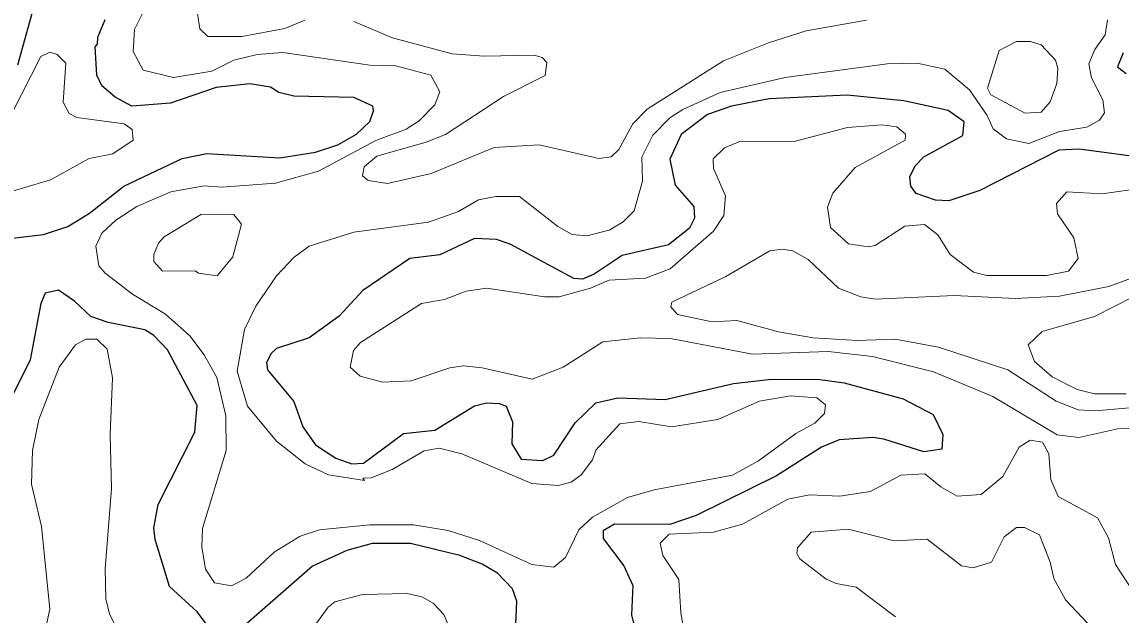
# Model space of a CAD drawing. Extents: x 763.2 to 816.8, y 7896.5 to 7952.7.
# Drawn here: x 777.47 to 780.37, y 7926.503 to 7928.067 of the extents above; entities that cross this region are included whole.
import ezdxf

# ---------------------------------------------------------------- set-up
doc = ezdxf.new("R2010")
doc.units = 0
doc.header["$LTSCALE"] = 0.064
doc.layers.add('1', color=7, linetype='Continuous', lineweight=25)
doc.layers.add('2', color=7, linetype='Continuous', lineweight=13)

msp = doc.modelspace()

# ---------------------------------------------------------------- linework, layer by layer
at = {"layer": '1'}
for points in [[(777.4513, 7929.0835), (777.5368, 7929.0082), (777.5518, 7928.9735), (777.5631, 7928.8946), (777.5502, 7928.6981), (777.5681, 7928.5035), (777.5453, 7928.3078), (777.5238, 7928.1887), (777.4586, 7927.9537)], [(777.6675, 7927.9275), (777.6636, 7928.0016), (777.67, 7928.0086), (777.6704, 7928.0275), (777.6899, 7928.0737)], [(780.3754, 7927.9862), (780.3607, 7927.9494), (780.3835, 7927.9312)], [(777.3546, 7927.4865), (777.5271, 7927.5071), (777.5913, 7927.5275), (777.6487, 7927.5626), (777.739, 7927.634), (777.8927, 7927.7073), (777.957, 7927.7202), (778.1509, 7927.7088), (778.2443, 7927.7239), (778.3034, 7927.7437), (778.3527, 7927.7717), (778.3877, 7927.8052), (778.3978, 7927.833), (778.3958, 7927.8453), (778.3462, 7927.8679), (778.1878, 7927.8716), (778.1483, 7927.8816), (778.1259, 7927.8953), (778.071, 7927.9043), (777.9823, 7927.8949)], [(777.9823, 7927.8949), (777.8624, 7927.8535), (777.76, 7927.8453), (777.7165, 7927.869), (777.6807, 7927.899), (777.6675, 7927.9275)], [(779.9523, 7927.7677), (779.9557, 7927.804), (779.9134, 7927.8335), (779.7966, 7927.8597), (779.6471, 7927.8747), (779.4417, 7927.865), (779.3423, 7927.8454), (779.2786, 7927.8234), (779.2095, 7927.7707), (779.179, 7927.7055), (779.1936, 7927.637), (779.2425, 7927.5805), (779.2444, 7927.5497), (779.2316, 7927.5234), (779.176, 7927.4792), (779.0541, 7927.4517), (778.9801, 7927.4024), (778.9493, 7927.3885), (778.9258, 7927.3907), (778.7583, 7927.4814), (778.7219, 7927.4937), (778.6638, 7927.4964), (778.573, 7927.4528), (778.4939, 7927.4433), (778.3691, 7927.3592), (778.3071, 7927.2909), (778.2278, 7927.2344), (778.1419, 7927.2058), (778.1276, 7927.1929), (778.1156, 7927.1689), (778.1178, 7927.1495), (778.1875, 7927.0662), (778.2109, 7926.9989), (778.2451, 7926.952), (778.2986, 7926.9164), (778.3407, 7926.9019), (778.371, 7926.9035), (778.4765, 7926.9819), (778.5592, 7926.9908), (778.6644, 7927.0546), (778.6958, 7927.0628), (778.7293, 7927.0612), (778.7473, 7927.0536), (778.7643, 7927.0127), (778.763, 7926.9545), (778.7873, 7926.9139), (778.8444, 7926.9101), (778.8736, 7926.9242), (778.93, 7927.01), (778.9839, 7927.063), (779.0423, 7927.076), (779.1672, 7927.0712), (779.3473, 7927.1136), (779.4474, 7927.1254), (779.5752, 7927.1239), (779.6389, 7927.1152), (779.795, 7927.0728), (779.8737, 7927.0316), (779.9, 7926.9788), (779.8968, 7926.9402), (779.8493, 7926.9332), (779.7441, 7926.9672), (779.7145, 7926.9708), (779.6257, 7926.9646), (779.5797, 7926.9461), (779.4607, 7926.8703), (779.2487, 7926.7652), (779.179, 7926.7419), (779.0334, 7926.7423), (779.0032, 7926.7252), (779.0034, 7926.7043), (779.0577, 7926.6322), (779.0814, 7926.5803), (779.0786, 7926.5033), (779.1019, 7926.4066)], [(779.8291, 7927.6146), (779.8153, 7927.6341), (779.8125, 7927.6589), (779.8269, 7927.6877), (779.8495, 7927.7118), (779.9523, 7927.7677)], [(780.4426, 7927.7074), (780.2593, 7927.7316), (780.206, 7927.7296), (779.9971, 7927.623), (779.9151, 7927.5959), (779.8803, 7927.5969), (779.8291, 7927.6146)], [(777.9874, 7926.4388), (777.9324, 7926.5113), (777.8596, 7926.5778), (777.8216, 7926.7023), (777.8183, 7926.733), (777.8293, 7926.7942), (777.9261, 7926.985), (777.9324, 7927.056), (777.854, 7927.2026), (777.818, 7927.2404), (777.7943, 7927.2554), (777.698, 7927.275), (777.6516, 7927.2908), (777.6092, 7927.3308), (777.567, 7927.3598), (777.5314, 7927.3524), (777.5204, 7927.3243), (777.4922, 7927.1757), (777.4478, 7927.087)], [(778.7662, 7926.3184), (778.7762, 7926.5396), (778.7641, 7926.5719), (778.7252, 7926.6135), (778.6841, 7926.6372), (778.6256, 7926.66), (778.4951, 7926.6913), (778.3941, 7926.6913), (778.3275, 7926.6728), (778.2369, 7926.6315), (778.027, 7926.4483)]]:
    msp.add_lwpolyline(points, dxfattribs=at)
at = {"layer": '2'}
for points in [[(778.9756, 7926.7613), (778.939, 7926.7277), (778.9045, 7926.6543), (778.8738, 7926.6291), (778.815, 7926.6359), (778.6775, 7926.6997), (778.5946, 7926.7262), (778.5033, 7926.7408), (778.3876, 7926.7407), (778.255, 7926.7277), (778.2043, 7926.7111), (778.1353, 7926.6684), (778.0617, 7926.6003), (778.0234, 7926.5799), (777.978, 7926.588), (777.9547, 7926.6242), (777.9447, 7926.6827), (777.9465, 7926.7308), (778.0086, 7926.9365), (778.0085, 7927.0284), (777.9847, 7927.1294), (777.951, 7927.1894), (777.9128, 7927.2393), (777.8492, 7927.2962), (777.7616, 7927.3493), (777.6899, 7927.4048), (777.6735, 7927.424), (777.6652, 7927.4759), (777.6811, 7927.5101), (777.7177, 7927.5444), (777.7737, 7927.5806), (777.8628, 7927.6195), (777.9511, 7927.6348), (777.9978, 7927.6317), (778.139, 7927.6419), (778.2526, 7927.6736), (778.4041, 7927.7545), (778.4836, 7927.7846), (778.5185, 7927.8066), (778.5599, 7927.849), (778.5724, 7927.8831), (778.549, 7927.9272), (778.4566, 7927.952), (778.3877, 7927.9537), (778.1589, 7927.9865), (778.0907, 7927.982), (778.0294, 7927.9665), (777.9711, 7927.9375), (777.8699, 7927.9212), (777.7898, 7927.9399), (777.7641, 7927.9896), (777.7673, 7928.048), (777.7872, 7928.0882)], [(778.2163, 7928.0725), (778.1641, 7928.0506), (778.0504, 7928.0293), (777.9604, 7928.0293), (777.9398, 7928.049), (777.9331, 7928.0894)], [(780.3337, 7928.0734), (780.3276, 7928.0334), (780.3005, 7927.9951), (780.285, 7927.9573), (780.2922, 7927.9202), (780.3213, 7927.8619), (780.3258, 7927.8277), (780.3127, 7927.8082), (780.2791, 7927.7901), (780.2073, 7927.7782), (780.1261, 7927.7468), (780.0672, 7927.7588), (780.0327, 7927.7858), (780.0165, 7927.821), (779.97, 7927.8884), (779.9047, 7927.9428), (779.8319, 7927.9586), (779.753, 7927.957), (779.4835, 7927.9208), (779.3126, 7927.8814), (779.2134, 7927.8369), (779.1793, 7927.8146), (779.1346, 7927.769), (779.1053, 7927.711), (779.1077, 7927.6475), (779.0849, 7927.5691), (779.0561, 7927.54), (779.0193, 7927.5182), (778.9602, 7927.5034), (778.9214, 7927.5066), (778.8836, 7927.5277), (778.7825, 7927.6067), (778.7202, 7927.6069), (778.6745, 7927.5984), (778.6216, 7927.5676), (778.5427, 7927.5396), (778.3456, 7927.5131), (778.2279, 7927.4757), (778.1882, 7927.4466), (778.1417, 7927.3981), (778.0876, 7927.3176), (778.0573, 7927.2562), (778.0384, 7927.1461), (778.0652, 7927.0537), (778.1414, 7926.9615), (778.2174, 7926.9019), (778.2792, 7926.8725), (778.3741, 7926.8578), (778.3699, 7926.8642), (778.3918, 7926.8644), (778.4468, 7926.8868), (778.5313, 7926.9362), (778.5705, 7926.9428), (778.6309, 7926.9283), (778.815, 7926.8496), (778.8844, 7926.8446), (778.9194, 7926.8531), (778.9457, 7926.8727), (778.9756, 7926.9121), (778.9842, 7926.9377), (779.0475, 7927.0069), (779.0974, 7927.0134), (779.1837, 7926.999), (779.306, 7927.0188), (779.4157, 7927.0674), (779.4977, 7927.0809), (779.5675, 7927.0762), (779.5902, 7927.0578), (779.5876, 7927.0345), (779.5622, 7927.0093), (779.5119, 7926.982)], [(779.6978, 7928.0724), (779.5387, 7928.044), (779.4401, 7928.0128), (779.3211, 7927.9647), (779.1199, 7927.837), (779.0819, 7927.799), (779.045, 7927.7308), (779.0245, 7927.7117), (778.9922, 7927.7073), (778.8346, 7927.7433), (778.7163, 7927.7367), (778.55, 7927.668), (778.4343, 7927.6415), (778.3836, 7927.6491), (778.3688, 7927.6615), (778.3733, 7927.685), (778.4066, 7927.7135), (778.5368, 7927.7501), (778.5876, 7927.7706), (778.7404, 7927.8707), (778.8508, 7927.9262), (778.8551, 7927.9604), (778.8427, 7927.9736), (778.8215, 7927.9799), (778.6894, 7927.9768), (778.6053, 7927.9833), (778.4474, 7928.026), (778.3455, 7928.0687)], [(777.4437, 7927.8261), (777.5204, 7927.976), (777.5441, 7927.9881), (777.5628, 7927.9819), (777.5858, 7927.9588), (777.5786, 7927.8557), (777.5945, 7927.8257), (777.6151, 7927.8153), (777.7402, 7927.7984), (777.7606, 7927.7837), (777.7636, 7927.7556), (777.7103, 7927.7198), (777.6477, 7927.7072), (777.5454, 7927.6508), (777.3858, 7927.6037)], [(779.3264, 7927.6084), (779.2945, 7927.6811), (779.294, 7927.7065), (779.3239, 7927.7354), (779.3657, 7927.7528), (779.507, 7927.7517), (779.6483, 7927.7889), (779.7384, 7927.796), (779.7785, 7927.7908), (779.8013, 7927.7712), (779.8006, 7927.7554), (779.6681, 7927.6834), (779.6091, 7927.6161), (779.595, 7927.5787), (779.6029, 7927.5249), (779.6507, 7927.4822), (779.703, 7927.4738), (779.721, 7927.478), (779.7995, 7927.5288), (779.8514, 7927.5328), (779.886, 7927.5061), (779.9189, 7927.4537), (779.9803, 7927.4076), (780.016, 7927.3982), (780.173, 7927.3982), (780.2315, 7927.4097), (780.2567, 7927.4435), (780.2455, 7927.498), (780.202, 7927.5611), (780.1996, 7927.5886), (780.2265, 7927.6195), (780.3191, 7927.6136), (780.3943, 7927.6247)], [(779.0193, 7927.3867), (779.1156, 7927.3912), (779.1801, 7927.4163), (779.2942, 7927.5156), (779.3215, 7927.5567), (779.3264, 7927.6084)], [(780.4305, 7927.4038), (780.3375, 7927.3697), (780.2074, 7927.3443), (780.0909, 7927.3375), (779.9292, 7927.3456), (779.7221, 7927.3359), (779.6833, 7927.3424), (779.6243, 7927.3654), (779.5446, 7927.4408), (779.5039, 7927.4634), (779.476, 7927.4683), (779.4434, 7927.4638), (779.327, 7927.3958), (779.1843, 7927.3278), (779.1824, 7927.3162), (779.1998, 7927.2956), (779.2914, 7927.2767), (779.356, 7927.2796), (779.4664, 7927.2503), (779.5578, 7927.2341), (779.6734, 7927.2273), (779.7742, 7927.2305), (779.8878, 7927.2091), (780.0711, 7927.15), (780.199, 7927.067), (780.2567, 7927.0446), (780.3012, 7927.0416), (780.3933, 7927.0497)], [(780.442, 7926.997), (780.3611, 7926.9939), (780.2585, 7926.9709), (780.2016, 7926.9785), (780.0317, 7927.0793), (779.8746, 7927.1448), (779.7141, 7927.185), (779.5967, 7927.1977), (779.3973, 7927.1912), (779.1811, 7927.2322), (779.1015, 7927.2338), (779.0023, 7927.2236), (778.8982, 7927.1571), (778.8163, 7927.1255), (778.6841, 7927.1548), (778.6348, 7927.1599), (778.5994, 7927.155), (778.4974, 7927.1209), (778.4211, 7927.1172), (778.3627, 7927.1334), (778.336, 7927.157), (778.345, 7927.2007), (778.3631, 7927.2215), (778.5245, 7927.3247), (778.5849, 7927.3356), (778.642, 7927.3571), (778.6965, 7927.3653), (778.8484, 7927.3424), (778.8879, 7927.3424), (778.97, 7927.3655), (779.0193, 7927.3867)], [(780.3828, 7927.086), (780.2999, 7927.0862), (780.2537, 7927.0977), (780.1884, 7927.1312), (780.1411, 7927.1719), (780.1247, 7927.216), (780.162, 7927.2511), (780.2993, 7927.29), (780.4551, 7927.3699)], [(777.5684, 7927.1566), (777.6112, 7927.2158), (777.6386, 7927.2303), (777.6678, 7927.2304), (777.6952, 7927.2045), (777.7094, 7927.1285), (777.703, 7926.9791), (777.7061, 7926.8365), (777.6899, 7926.6248), (777.6915, 7926.5452), (777.7014, 7926.5059), (777.7302, 7926.4469)], [(777.5436, 7926.5179), (777.5219, 7926.7366), (777.4959, 7926.8483), (777.4978, 7926.9371), (777.515, 7927.0187), (777.5684, 7927.1566)], [(779.5119, 7926.982), (779.4132, 7926.9097), (779.3443, 7926.8722), (779.1378, 7926.8328), (779.068, 7926.8128), (778.9756, 7926.7613)], [(779.2944, 7926.7214), (779.371, 7926.7425), (779.4908, 7926.8086), (779.5479, 7926.8196), (779.6281, 7926.8165), (779.7086, 7926.8286), (779.7892, 7926.8722), (779.8518, 7926.8753), (779.8942, 7926.8413), (779.9374, 7926.8166), (780.0007, 7926.821), (780.058, 7926.8682), (780.1008, 7926.9456), (780.1304, 7926.9641), (780.1629, 7926.9591), (780.1789, 7926.9279), (780.1848, 7926.8602), (780.2038, 7926.8158), (780.3072, 7926.759), (780.3369, 7926.7069), (780.3553, 7926.6358), (780.4128, 7926.5476), (780.415, 7926.5285), (780.4542, 7926.4781)], [(779.2081, 7926.5082), (779.2034, 7926.597), (779.1611, 7926.6598), (779.1543, 7926.6924), (779.1774, 7926.7158), (779.2944, 7926.7214)], [(780.2811, 7926.4816), (780.2232, 7926.5432), (780.192, 7926.5989), (780.1825, 7926.6419), (780.1548, 7926.7143), (780.1146, 7926.7338), (780.094, 7926.7338), (780.0616, 7926.7094), (780.0281, 7926.6424), (779.9799, 7926.6276), (779.9485, 7926.6325), (779.8583, 7926.7027), (779.7715, 7926.6985), (779.6511, 7926.7292), (779.5519, 7926.721), (779.5159, 7926.68), (779.5145, 7926.6649), (779.5226, 7926.6509), (779.5921, 7926.5974), (779.6182, 7926.5862), (779.6711, 7926.5763), (779.7748, 7926.498)], [(778.2263, 7926.4523), (778.2777, 7926.5232), (778.2959, 7926.5377), (778.3686, 7926.5567), (778.4869, 7926.56), (778.5248, 7926.5506), (778.5553, 7926.5339), (778.5835, 7926.504), (778.5953, 7926.4754)], [(777.4367, 7926.3566), (777.4984, 7926.3949), (777.5257, 7926.4343), (777.5436, 7926.5179)], [(779.2185, 7926.4523), (779.2081, 7926.5082)]]:
    msp.add_lwpolyline(points, dxfattribs=at)
for points in [[(780.048, 7927.9921), (780.0941, 7928.0158), (780.131, 7928.0159), (780.1586, 7928.0074), (780.1968, 7927.9664), (780.2026, 7927.9447), (780.2006, 7927.9049), (780.1828, 7927.8568), (780.1587, 7927.8293), (780.1166, 7927.8269), (780.0264, 7927.8754), (780.0172, 7927.8929)], [(778.0266, 7927.4482), (778.0495, 7927.5339), (778.0288, 7927.5591), (777.9441, 7927.5605), (777.8454, 7927.501), (777.8301, 7927.4841), (777.8184, 7927.4544), (777.8185, 7927.4357), (777.8409, 7927.4097), (777.9272, 7927.4113), (777.9362, 7927.4048), (777.985, 7927.3981)]]:
    msp.add_lwpolyline(points, close=True, dxfattribs=at)

doc.saveas('drawing.dxf')
